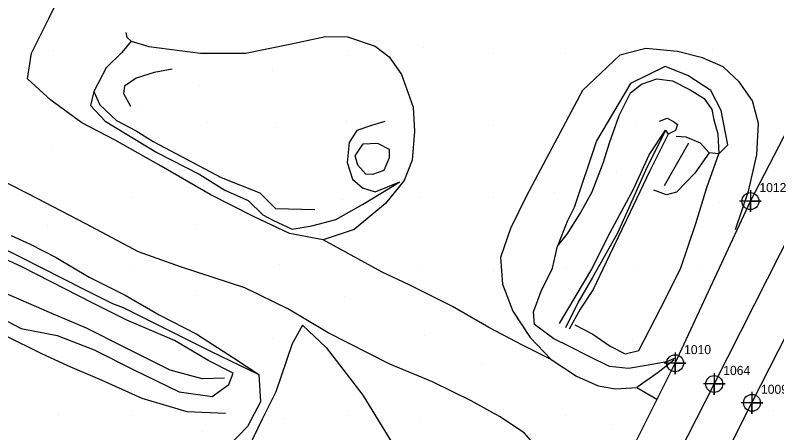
# Model space of a CAD drawing. Extents: x 2062781 to 2066835, y 358981 to 366501.
# Drawn here: x 2063191.9 to 2063402.2, y 360101.4 to 360216.7 of the extents above; entities that cross this region are included whole.
import ezdxf

# ---------------------------------------------------------------- set-up
doc = ezdxf.new("R2010")
doc.units = 0
for name, color, linetype in [('Exist DTM Crownline', 7, 'Continuous'), ('Exist DTM Crownline Cogo Number', 7, 'Continuous'), ('Exist DTM Crownline Cogo Point CELL', 7, 'Continuous'), ('Exist Roads EOP', 7, 'Continuous'), ('Exist Roads EOP Cogo Number', 7, 'Continuous'), ('Exist Roads EOP Cogo Point CELL', 7, 'Continuous'), ('PH Exist DTM Breakline', 7, 'Continuous'), ('PH Exist DTM Point', 7, 'Continuous')]:
    doc.layers.add(name, color=color, linetype=linetype)

msp = doc.modelspace()

# ---------------------------------------------------------------- linework, layer by layer
at = {"layer": 'Exist DTM Crownline'}
msp.add_lwpolyline([(2063750.55, 360833.69), (2063727.84, 360789.3), (2063705.93, 360746.41), (2063683.92, 360702.88), (2063663.24, 360662.2), (2063641.44, 360619.31), (2063619.27, 360575.63), (2063598.51, 360534.74), (2063576.26, 360491.01), (2063554.11, 360448.07), (2063531.69, 360403.69), (2063510.6, 360362.17), (2063489.74, 360321.58), (2063468.62, 360279.83), (2063447.14, 360237.46), (2063426.34, 360196.56), (2063406.83, 360158.2), (2063384.9, 360114.87), (2063362.69, 360071.39), (2063342.05, 360030.63), (2063319.97, 359987.39), (2063296.38, 359941.39)], dxfattribs=at)
at = {"layer": 'Exist DTM Crownline Cogo Point CELL'}
msp.add_lwpolyline([(2063384.9, 360117.87), (2063384.9, 360111.87), (2063384.9, 360114.87), (2063387.9, 360114.87), (2063381.9, 360114.87)], dxfattribs=at)
msp.add_lwpolyline([(2063384.9, 360117.87), (2063384.9, 360111.87), (2063384.9, 360114.87), (2063387.9, 360114.87), (2063381.9, 360114.87)], dxfattribs=at)
msp.add_lwpolyline([(2063384.9, 360117.87), (2063384.9, 360111.87), (2063384.9, 360114.87), (2063387.9, 360114.87), (2063381.9, 360114.87)], dxfattribs=at)
msp.add_circle((2063384.9, 360114.87), 2.34, dxfattribs=at)
msp.add_circle((2063384.9, 360114.87), 2.34, dxfattribs=at)
msp.add_circle((2063384.9, 360114.87), 2.34, dxfattribs=at)
at = {"layer": 'Exist Roads EOP'}
for points in [[(2063286.47, 359947.64), (2063309.41, 359993.28), (2063331.5, 360036.62), (2063353.47, 360079.37), (2063374.09, 360120.61), (2063394.89, 360165.38), (2063417.4, 360208.71), (2063436.23, 360246.03), (2063449.27, 360270.89), (2063451.38, 360272.28), (2063457.84, 360285.06), (2063479.58, 360327.99), (2063500.63, 360369.12), (2063521.45, 360410.21), (2063543.5, 360453.45), (2063565.77, 360497.25), (2063587.25, 360539.79), (2063609.2, 360582.5), (2063630.76, 360625.39), (2063652.41, 360668.3), (2063674.4, 360710.54), (2063695.41, 360752.05), (2063717.28, 360794.95), (2063739.23, 360837.72)], [(2063307.08, 359936.09), (2063330.79, 359982.25), (2063353.21, 360026.63), (2063373.94, 360067.35), (2063395.33, 360109.66), (2063417.3, 360152.86), (2063438.53, 360194.57), (2063458.78, 360234.01), (2063479.37, 360275.02), (2063500.83, 360316.36), (2063521.71, 360358), (2063542.56, 360398.65), (2063564.98, 360442.66), (2063586.95, 360486.19), (2063608.7, 360528.89), (2063630.33, 360571.32), (2063652.02, 360613.69), (2063674.28, 360656.66), (2063695.45, 360699.25), (2063716.63, 360740.88), (2063738.76, 360783.94), (2063760.61, 360827.22)]]:
    msp.add_lwpolyline(points, dxfattribs=at)
at = {"layer": 'Exist Roads EOP Cogo Point CELL'}
for points in [[(2063394.89, 360168.38), (2063394.89, 360162.38), (2063394.89, 360165.38), (2063397.89, 360165.38), (2063391.89, 360165.38)], [(2063394.89, 360168.38), (2063394.89, 360162.38), (2063394.89, 360165.38), (2063397.89, 360165.38), (2063391.89, 360165.38)], [(2063394.89, 360168.38), (2063394.89, 360162.38), (2063394.89, 360165.38), (2063397.89, 360165.38), (2063391.89, 360165.38)], [(2063374.09, 360123.61), (2063374.09, 360117.61), (2063374.09, 360120.61), (2063377.09, 360120.61), (2063371.09, 360120.61)], [(2063374.09, 360123.61), (2063374.09, 360117.61), (2063374.09, 360120.61), (2063377.09, 360120.61), (2063371.09, 360120.61)], [(2063374.09, 360123.61), (2063374.09, 360117.61), (2063374.09, 360120.61), (2063377.09, 360120.61), (2063371.09, 360120.61)], [(2063395.33, 360112.66), (2063395.33, 360106.66), (2063395.33, 360109.66), (2063398.33, 360109.66), (2063392.33, 360109.66)], [(2063395.33, 360112.66), (2063395.33, 360106.66), (2063395.33, 360109.66), (2063398.33, 360109.66), (2063392.33, 360109.66)], [(2063395.33, 360112.66), (2063395.33, 360106.66), (2063395.33, 360109.66), (2063398.33, 360109.66), (2063392.33, 360109.66)]]:
    msp.add_lwpolyline(points, dxfattribs=at)
for centre in [(2063394.89, 360165.38), (2063394.89, 360165.38), (2063394.89, 360165.38), (2063374.09, 360120.61), (2063374.09, 360120.61), (2063374.09, 360120.61), (2063395.33, 360109.66), (2063395.33, 360109.66), (2063395.33, 360109.66)]:
    msp.add_circle(centre, 2.34, dxfattribs=at)
at = {"layer": 'PH Exist DTM Breakline'}
for points in [[(2063299.3, 360171.07), (2063294.12, 360164.71), (2063285.5, 360157.58), (2063276.88, 360154.73), (2063267.6, 360156.44), (2063257.69, 360161.09), (2063245.74, 360167.22), (2063232.16, 360175.01), (2063219.49, 360182.25), (2063210.23, 360187), (2063201.67, 360193.29), (2063195.24, 360199.19), (2063195.65, 360201.53), (2063196.31, 360206.22), (2063201.25, 360215.98), (2063212.71, 360239.55)], [(2063223.89, 360209.53), (2063222.81, 360210.55), (2063222.52, 360211.97)], [(2063223.89, 360209.53), (2063228.74, 360208.07), (2063243.04, 360206.24), (2063255.47, 360206.2), (2063267.7, 360208.76), (2063277.56, 360210.87), (2063283.59, 360210.75), (2063291.24, 360208.16), (2063295.14, 360205.2), (2063298.55, 360200.36), (2063301.73, 360191.36), (2063302.17, 360184.63), (2063301.52, 360176.72), (2063299.3, 360171.07)], [(2063223.89, 360209.53), (2063221.31, 360206.42), (2063217.01, 360202.23), (2063213.53, 360195.7), (2063212.63, 360191.76), (2063216.68, 360187.5), (2063230.98, 360178.77), (2063242.84, 360172.7), (2063249.72, 360168.4), (2063256.15, 360165.54), (2063260.2, 360161.56), (2063262.98, 360160.16), (2063268.36, 360157.59), (2063273.82, 360158.56), (2063280.36, 360160.34), (2063287.79, 360164.42), (2063298.06, 360170.69)], [(2063390.79, 360157.56), (2063394.41, 360168.13), (2063396.69, 360178.18), (2063397.11, 360186.81), (2063395.43, 360193.06), (2063391.75, 360198.36), (2063387.36, 360202.5), (2063381.64, 360204.98), (2063374.78, 360206.75), (2063366.05, 360207.54), (2063358.81, 360205.69), (2063348.48, 360195.93), (2063333.03, 360166.86), (2063328.65, 360157.78), (2063325.85, 360149.78), (2063326.41, 360142.45), (2063329.25, 360135.01), (2063334.05, 360127.74), (2063339.87, 360121.59), (2063346.83, 360116.99), (2063352.82, 360114.39), (2063357.66, 360113.51), (2063363.52, 360113.87), (2063369.04, 360110.72)], [(2063343.47, 360060.73), (2063346.03, 360068.82), (2063346.2, 360080.46), (2063343.32, 360088.89), (2063338.4, 360094.58), (2063332.37, 360101.42), (2063325.62, 360105.92), (2063317.77, 360110.18), (2063307.13, 360115.51), (2063295.27, 360120.38), (2063278.26, 360128.98), (2063267.35, 360135.54), (2063255.26, 360141.4), (2063237.53, 360147.25), (2063225.92, 360151.37), (2063211.39, 360159.06), (2063195.65, 360167.32), (2063178.83, 360175.76), (2063166.32, 360182.59), (2063150.91, 360191.03), (2063136.88, 360198.06), (2063121.11, 360205.8)], [(2063235.24, 360201.87), (2063230.21, 360200.94), (2063225.23, 360199.34), (2063222.03, 360197.15), (2063221.73, 360195.13), (2063223.74, 360191.6)], [(2063373.82, 360121.91), (2063371.8, 360120.98), (2063366.62, 360120.04), (2063361.25, 360119.16), (2063355.94, 360119.71), (2063350.35, 360122.45), (2063344.9, 360125.18), (2063340.63, 360127.32), (2063335.31, 360131.27), (2063334.96, 360134.83), (2063337.11, 360140.48), (2063340.2, 360146.85), (2063341.65, 360152.94), (2063344.31, 360156.22), (2063347.84, 360161.98), (2063351.22, 360167.91), (2063354.36, 360176.11), (2063355.94, 360181.52), (2063358.62, 360189.07), (2063361.8, 360195.3), (2063364.86, 360197.64), (2063369.02, 360199.11), (2063373.41, 360198.62), (2063378.26, 360196.08), (2063382.09, 360193.76), (2063384.24, 360190.66), (2063384.78, 360187.79), (2063385.92, 360183.94), (2063386.22, 360178.41), (2063388.66, 360180.9), (2063386.79, 360190.4), (2063383.98, 360195.93), (2063377.63, 360200.04), (2063371.4, 360202.54), (2063361.8, 360197.9), (2063352.37, 360182.05), (2063346.23, 360163.61), (2063344.29, 360159.73)], [(2063213.53, 360195.7), (2063215.2, 360191.95), (2063219.83, 360187.65), (2063225.23, 360184.82), (2063229.95, 360181.84), (2063248.72, 360171.93), (2063259.37, 360167.63), (2063263.77, 360163.38), (2063274.59, 360163.02)], [(2063106.82, 360191.35), (2063112.26, 360188.66), (2063131.99, 360178.77), (2063144.72, 360173.14), (2063162.97, 360164.68), (2063180.66, 360156.27), (2063193.38, 360149.91), (2063210.77, 360141.06), (2063218.75, 360137.06), (2063221.63, 360136.01), (2063230.88, 360131.37), (2063238.27, 360127.67), (2063245.77, 360123.91), (2063259.12, 360117.49)], [(2063252.08, 360117.84), (2063245.3, 360121.23), (2063235.81, 360126.86), (2063222.71, 360132.46), (2063213.25, 360137.2), (2063193.9, 360147.11), (2063166.61, 360159.79), (2063148.17, 360166.67), (2063127.36, 360174.64), (2063102.63, 360187.46)], [(2063293.97, 360187.34), (2063290.22, 360186.3), (2063286.18, 360184.86), (2063284.13, 360181.53), (2063283.52, 360176.09), (2063285, 360171.44), (2063287.81, 360169.07), (2063291.22, 360167.95), (2063298.06, 360170.69)], [(2063369.77, 360187.48), (2063371.94, 360188.25), (2063373.65, 360187.36), (2063374.72, 360186.5), (2063374.18, 360184.85), (2063372.16, 360183.89)], [(2063342.2, 360131.54), (2063351.1, 360146.62), (2063355.5, 360155.52), (2063362.63, 360168.68), (2063366.94, 360178.14), (2063371.46, 360184.95), (2063372.16, 360183.89), (2063367.15, 360173.78), (2063360.65, 360160.23), (2063355.98, 360150.48), (2063351.45, 360141), (2063347.89, 360135.54), (2063344.87, 360130.01)], [(2063371.46, 360184.95), (2063365.94, 360173.88), (2063358.2, 360156.53), (2063351.29, 360144.31), (2063347.34, 360137.43), (2063343.81, 360130.41)], [(2063386.22, 360178.41), (2063383.55, 360178.73), (2063381.09, 360181.39), (2063377.19, 360183.01), (2063374.35, 360183.22)], [(2063287.92, 360181.17), (2063291.91, 360181.35), (2063295.09, 360179.76), (2063295.16, 360177.36), (2063293.68, 360173.87), (2063290.53, 360172.75), (2063288.71, 360172.85), (2063286.5, 360175.34), (2063285.77, 360177.88)], [(2063285.77, 360177.88), (2063287.92, 360181.17)], [(2063371.18, 360169.66), (2063375.21, 360176.76), (2063377.85, 360181.44)], [(2063249.65, 360116.45), (2063243.47, 360116.29), (2063234.61, 360118.73), (2063221.98, 360125.06), (2063211.52, 360130.32), (2063202, 360134.32), (2063188.62, 360140.13), (2063181.22, 360143.83), (2063169.32, 360148.61), (2063154.13, 360156.22), (2063141.33, 360162.86), (2063122.85, 360169.63), (2063108.61, 360176.07), (2063100.57, 360180.09)], [(2063383.55, 360178.73), (2063379.53, 360173.09), (2063374.51, 360167.87), (2063371.74, 360167.14), (2063368.25, 360168.37)], [(2063346.37, 360131.18), (2063351.38, 360128.6), (2063356.17, 360125.35), (2063360.32, 360123.22), (2063364.12, 360124.15), (2063370.03, 360135.76), (2063375.62, 360146.69), (2063379.79, 360159.22), (2063382.87, 360169.14), (2063386.22, 360178.41)], [(2063097.44, 360174.58), (2063103.25, 360171.67), (2063111.44, 360168.39), (2063116.52, 360165.85), (2063123.48, 360162.36), (2063130.45, 360158.75), (2063138.27, 360154.81), (2063145.3, 360152.3), (2063155.95, 360148.38), (2063163.24, 360145.56), (2063170.1, 360142.87), (2063177.57, 360140.35), (2063186.07, 360134.08), (2063193.47, 360130.19), (2063203.45, 360128.22), (2063213.67, 360124.26), (2063224.65, 360118.76), (2063237.11, 360112.74), (2063246.24, 360111.44), (2063250.85, 360114.74), (2063252.08, 360117.84)], [(2063093.44, 360166.26), (2063104.06, 360160.97), (2063118.82, 360152.24), (2063127.94, 360150.76), (2063137.67, 360147.18), (2063149.01, 360145.81), (2063160.96, 360143.03), (2063169.2, 360138.9), (2063177.39, 360134.8), (2063182.85, 360132.09), (2063189.27, 360128.21), (2063198.96, 360123.38), (2063206.31, 360119.95), (2063215.75, 360115.9), (2063226.83, 360110.97), (2063239.25, 360107.31), (2063249.93, 360106.81)], [(2063344.29, 360159.73), (2063341.65, 360152.94)], [(2063190.72, 360155.87), (2063195.96, 360153.49), (2063203.12, 360149.81), (2063212.26, 360144.4), (2063222.26, 360139.38), (2063231.63, 360133.97), (2063242.03, 360128.63), (2063252.11, 360122.12), (2063259.12, 360117.49), (2063259.63, 360109.94), (2063256.05, 360103.12), (2063251.05, 360097.95), (2063244.37, 360089.26), (2063235.81, 360077.73), (2063231.21, 360064.65), (2063227.25, 360056.41), (2063222.4, 360047.28), (2063218.09, 360038.87), (2063207.21, 360021.14)], [(2063339.87, 360121.59), (2063331.92, 360125.57), (2063322.69, 360130.5), (2063312.66, 360136.23), (2063300.62, 360142.25), (2063293.17, 360145.79), (2063276.88, 360154.73)], [(2063271.17, 360131.08), (2063268.32, 360125.92), (2063263.86, 360112.72), (2063260.1, 360105.2), (2063251.92, 360088.31), (2063246.76, 360077.09), (2063255.86, 360060.39), (2063245.58, 360045.02), (2063236.79, 360033.22), (2063233.57, 360024.69), (2063232.26, 360016.54), (2063234.22, 360011.98), (2063240.57, 360002.3)], [(2063271.17, 360131.08), (2063277.76, 360124.92), (2063287.9, 360111.77), (2063298.11, 360095.12), (2063306.7, 360085.87)], [(2063373.75, 360121.47), (2063369.38, 360118), (2063363.52, 360113.87)]]:
    msp.add_lwpolyline(points, dxfattribs=at)
at = {"layer": 'PH Exist DTM Point'}
for p, q in [((2063202.43, 360207.07), (2063202.43, 360207.07)), ((2063304.7, 360207.74), (2063304.7, 360207.74)), ((2063323.92, 360206.29), (2063323.92, 360206.29)), ((2063343.92, 360206.29), (2063343.92, 360206.29)), ((2063384.34, 360207.13), (2063384.34, 360207.13)), ((2063283.66, 360205.48), (2063283.66, 360205.48)), ((2063262.99, 360201.59), (2063262.99, 360201.59)), ((2063242.72, 360197.34), (2063242.72, 360197.34)), ((2063226.34, 360190.46), (2063226.34, 360190.46)), ((2063283.21, 360187.31), (2063283.21, 360187.31)), ((2063244.98, 360187.07), (2063244.98, 360187.07)), ((2063263.7, 360185.63), (2063263.7, 360185.63)), ((2063323.92, 360186.29), (2063323.92, 360186.29)), ((2063363.32, 360186.59), (2063363.32, 360186.59)), ((2063201.76, 360179.97), (2063201.76, 360179.97)), ((2063357.98, 360173.31), (2063357.98, 360173.31)), ((2063224.12, 360166.47), (2063224.12, 360166.47)), ((2063303.92, 360166.29), (2063303.92, 360166.29)), ((2063323.92, 360166.29), (2063323.92, 360166.29)), ((2063340.77, 360167.87), (2063340.77, 360167.87)), ((2063282.13, 360165.93), (2063282.13, 360165.93)), ((2063386.4, 360165.12), (2063386.4, 360165.12)), ((2063200.64, 360158.55), (2063200.64, 360158.55)), ((2063241.9, 360159.01), (2063241.9, 360159.01)), ((2063264.72, 360147.96), (2063264.72, 360147.96)), ((2063381.53, 360147.48), (2063381.53, 360147.48)), ((2063223.93, 360146.32), (2063223.93, 360146.32)), ((2063303.92, 360146.29), (2063303.92, 360146.29)), ((2063323.92, 360146.29), (2063323.92, 360146.29)), ((2063343.95, 360147.02), (2063343.95, 360147.02)), ((2063363.94, 360146.28), (2063363.94, 360146.28)), ((2063241.98, 360139.38), (2063241.98, 360139.38)), ((2063282.71, 360139.14), (2063282.71, 360139.14)), ((2063304.91, 360128.28), (2063304.91, 360128.28)), ((2063262.78, 360127.35), (2063262.78, 360127.35)), ((2063362.27, 360127.11), (2063362.27, 360127.11)), ((2063320.91, 360120.28), (2063320.91, 360120.28)), ((2063401.38, 360107.56), (2063401.38, 360107.56)), ((2063203.93, 360106.32), (2063203.93, 360106.32)), ((2063223.92, 360106.29), (2063223.92, 360106.29)), ((2063265.9, 360105.3), (2063265.9, 360105.3)), ((2063283.92, 360106.29), (2063283.92, 360106.29)), ((2063303.69, 360105.14), (2063303.69, 360105.14)), ((2063343.94, 360106.28), (2063343.94, 360106.28)), ((2063356.83, 360103.77), (2063356.83, 360103.77)), ((2063243.56, 360101.69), (2063243.56, 360101.69))]:
    msp.add_line(p, q, dxfattribs=at)

# ---------------------------------------------------------------- texts
at = {"layer": 'Exist DTM Crownline Cogo Number'}
msp.add_text('1064', height=2.5, dxfattribs=at).set_placement((2063387.4, 360117.37))
msp.add_text('1064', height=2.5, dxfattribs=at).set_placement((2063387.4, 360117.37))
msp.add_text('1064', height=2.5, dxfattribs=at).set_placement((2063387.4, 360117.37))
at = {"layer": 'Exist Roads EOP Cogo Number'}
for s, p in [('1012', (2063397.39, 360167.88)), ('1012', (2063397.39, 360167.88)), ('1012', (2063397.39, 360167.88)), ('1010', (2063376.59, 360123.11)), ('1010', (2063376.59, 360123.11)), ('1010', (2063376.59, 360123.11)), ('1009', (2063397.83, 360112.16)), ('1009', (2063397.83, 360112.16)), ('1009', (2063397.83, 360112.16))]:
    msp.add_text(s, height=2.5, dxfattribs=at).set_placement(p)

doc.saveas('drawing.dxf')
